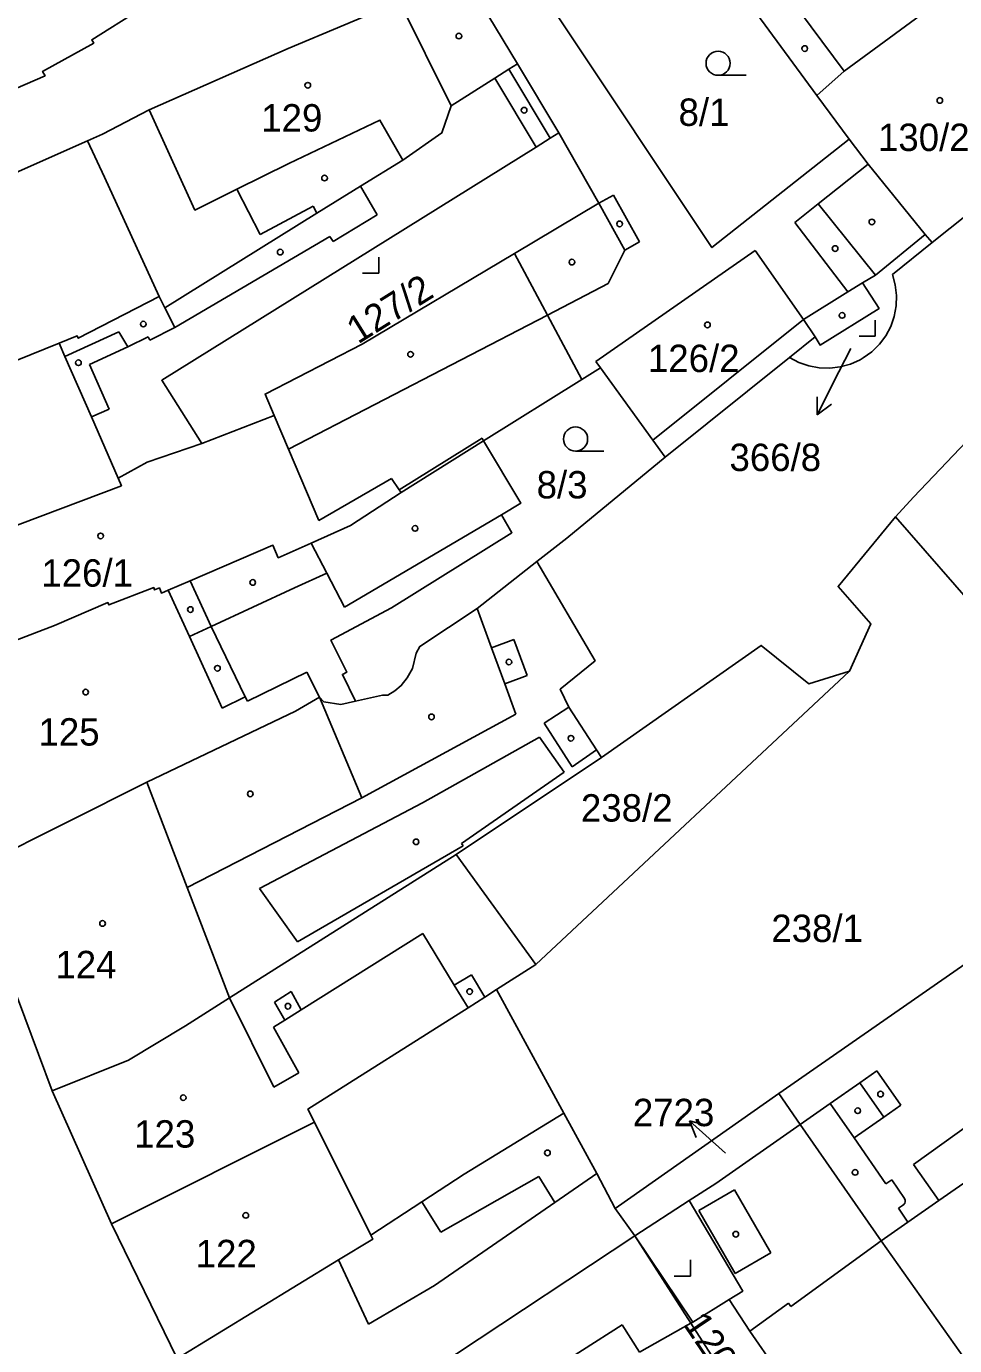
# Model space of a CAD drawing. Extents: x -679220 to -673243, y -1075091 to -1066557.
# Drawn here: x -676305.9 to -676248.3, y -1071866.6 to -1071784.7 of the extents above; entities that cross this region are included whole.
import ezdxf

# ---------------------------------------------------------------- set-up
doc = ezdxf.new("R2010")
doc.units = 0
for name, color, linetype in [('Hranice parcel', 7, 'Continuous'), ('Parcelní čísla', 7, 'Continuous'), ('Pop  PČ popisy', 7, 'Continuous'), ('Vnitřní kresba', 7, 'Continuous'), ('Značky budov', 7, 'Continuous'), ('Značky kultur', 7, 'Continuous')]:
    doc.layers.add(name, color=color, linetype=linetype)

msp = doc.modelspace()

# ---------------------------------------------------------------- linework, layer by layer
at = {"layer": 'Hranice parcel'}
for p, q in [((-676249.67, -1071798.13), (-676242.05, -1071792.04)), ((-676250.1, -1071797.62), (-676249.67, -1071798.13)), ((-676252.14, -1071800.12), (-676249.67, -1071798.13)), ((-676266.26, -1071811.45), (-676258.54, -1071805.26)), ((-676277.52, -1071810.45), (-676271.43, -1071806.64)), ((-676267.01, -1071810.41), (-676266.26, -1071811.45)), ((-676240.33, -1071828.53), (-676251.94, -1071815.16)), ((-676254.8, -1071824.74), (-676274.28, -1071842.97)), ((-676279.23, -1071836.13), (-676270.21, -1071830.12)), ((-676274.28, -1071842.97), (-676279.23, -1071836.13)), ((-676244.89, -1071841.02), (-676259.19, -1071850.98)), ((-676276.73, -1071844.53), (-676274.28, -1071842.97)), ((-676272.54, -1071852.2), (-676276.73, -1071844.53)), ((-676300.63, -1071859.07), (-676304.3, -1071850.82)), ((-676269.35, -1071858.13), (-676259.19, -1071850.98)), ((-676259.19, -1071850.98), (-676257.86, -1071852.9)), ((-676264.75, -1071857.63), (-676268.14, -1071859.83)), ((-676268.14, -1071859.83), (-676269.35, -1071858.13)), ((-676296.55, -1071867.44), (-676300.63, -1071859.07))]:
    msp.add_line(p, q, dxfattribs=at)
for points in [[(-676254.83, -1071791.71), (-676263.35, -1071798.44), (-676272.94, -1071784.05), (-676264.34, -1071778.83)], [(-676264.34, -1071778.83), (-676260.56, -1071783.93), (-676256.83, -1071789), (-676254.83, -1071791.71)], [(-676279.03, -1071781.02), (-676275.42, -1071787.02), (-676272.85, -1071791.32)], [(-676282.75, -1071783.17), (-676289.65, -1071786.08), (-676298.28, -1071789.88)], [(-676282.75, -1071783.17), (-676279.54, -1071789.64), (-676280.11, -1071791.32), (-676282.53, -1071793.01)], [(-676325.68, -1071796.83), (-676304.75, -1071787.77), (-676304.9, -1071787.5), (-676301.73, -1071785.74), (-676301.85, -1071785.53), (-676298.89, -1071783.68), (-676298.64, -1071783.52)], [(-676298.28, -1071789.88), (-676301.19, -1071791.39), (-676302.11, -1071791.8), (-676318.85, -1071799.24), (-676323.55, -1071801.33)], [(-676282.53, -1071793.01), (-676283.96, -1071790.52), (-676289.61, -1071793.21), (-676292.85, -1071794.82), (-676295.44, -1071796.11), (-676298.28, -1071789.88)], [(-676295.01, -1071810.61), (-676297.5, -1071806.68), (-676274.26, -1071792.2), (-676273.38, -1071791.65), (-676272.85, -1071791.32)], [(-676272.85, -1071791.32), (-676270.36, -1071795.69), (-676275.6, -1071798.81)], [(-676250.1, -1071797.62), (-676253.65, -1071793.25), (-676254.83, -1071791.71)], [(-676282.53, -1071793.01), (-676285.17, -1071794.63), (-676287.87, -1071796.3), (-676297.31, -1071802.19), (-676297.67, -1071801.47), (-676302.69, -1071804.07), (-676302.75, -1071803.93), (-676303.87, -1071804.38), (-676319.84, -1071810.83)], [(-676267.01, -1071810.41), (-676257.67, -1071802.91), (-676256.93, -1071803.98), (-676256.63, -1071804.49), (-676252.97, -1071802.22), (-676254, -1071800.63), (-676253.19, -1071800.15), (-676250.1, -1071797.62)], [(-676275.6, -1071798.81), (-676285.06, -1071804.43), (-676291.09, -1071807.54), (-676290.53, -1071808.86), (-676295.01, -1071810.61)], [(-676271.43, -1071806.64), (-676273.56, -1071802.63), (-676275.6, -1071798.81)], [(-676251.94, -1071815.16), (-676250.84, -1071813.95), (-676242.19, -1071804.86), (-676234.84, -1071799.57)], [(-676258.54, -1071805.26), (-676257.958, -1071805.569), (-676257.337, -1071805.786), (-676256.689, -1071805.907), (-676256.031, -1071805.928), (-676255.377, -1071805.85), (-676254.742, -1071805.673), (-676254.142, -1071805.402), (-676253.953, -1071805.293), (-676253.419, -1071804.907), (-676252.95, -1071804.445), (-676252.556, -1071803.917), (-676252.247, -1071803.336), (-676252.029, -1071802.714), (-676251.907, -1071802.067), (-676251.886, -1071801.409), (-676251.964, -1071800.755), (-676252.14, -1071800.12)], [(-676271.43, -1071806.64), (-676270.27, -1071805.91), (-676267.01, -1071810.41)], [(-676295.01, -1071810.61), (-676298.41, -1071811.76), (-676300.21, -1071812.77), (-676300.01, -1071813.23), (-676316.27, -1071819.37)], [(-676277.52, -1071810.45), (-676282.65, -1071813.66), (-676285.79, -1071815.71), (-676288.23, -1071816.79), (-676290.27, -1071817.7), (-676290.6, -1071816.93), (-676295.73, -1071819.13), (-676297.1, -1071819.72), (-676297.52, -1071819.9), (-676297.65, -1071819.58), (-676297.95, -1071819.7), (-676298, -1071819.56), (-676300.79, -1071820.63), (-676300.85, -1071820.49), (-676304.17, -1071821.92), (-676313.69, -1071825.56)], [(-676285.47, -1071826.61), (-676286.29, -1071824.95), (-676286.02, -1071824.82), (-676287, -1071822.82), (-676283.25, -1071820.81), (-676275.76, -1071816.15), (-676276.42, -1071815.03), (-676275.22, -1071814.32), (-676277.52, -1071810.45)], [(-676274.21, -1071817.93), (-676272.36, -1071816.48), (-676266.26, -1071811.45)], [(-676254.8, -1071824.74), (-676253.49, -1071821.8), (-676255.51, -1071819.48), (-676251.94, -1071815.16)], [(-676274.21, -1071817.93), (-676277.93, -1071820.85), (-676281.48, -1071823.21), (-676281.71, -1071823.64), (-676281.94, -1071824.59), (-676282.27, -1071825.17), (-676282.63, -1071825.64), (-676283.03, -1071825.96), (-676283.46, -1071826.24), (-676283.79, -1071826.24), (-676285.47, -1071826.61)], [(-676270.21, -1071830.12), (-676270.52, -1071829.64), (-676272.23, -1071826.98), (-676272.76, -1071825.87), (-676270.6, -1071824.1), (-676274.21, -1071817.93)], [(-676270.21, -1071830.12), (-676260.3, -1071823.15), (-676257.33, -1071825.53), (-676254.8, -1071824.74)], [(-676285.47, -1071826.61), (-676286.38, -1071826.81), (-676287.44, -1071826.65), (-676287.72, -1071826.37), (-676289.19, -1071827.24), (-676298.42, -1071831.65), (-676308.5, -1071836.69)], [(-676279.23, -1071836.13), (-676293.29, -1071845.04), (-676296.03, -1071846.78), (-676299.57, -1071848.9), (-676304.3, -1071850.82)], [(-676304.3, -1071850.82), (-676309.42, -1071837.15), (-676308.5, -1071836.69)], [(-676276.73, -1071844.53), (-676277.45, -1071844.99), (-676278.49, -1071845.65), (-676288.43, -1071851.95), (-676288.02, -1071852.77), (-676300.63, -1071859.07)], [(-676272.54, -1071852.2), (-676278.73, -1071855.99), (-676281.35, -1071857.71), (-676284.52, -1071859.78), (-676284.4, -1071860.03), (-676286.52, -1071861.31), (-676296.55, -1071867.44)], [(-676269.35, -1071858.13), (-676270.49, -1071855.95), (-676272.54, -1071852.2)], [(-676257.86, -1071852.9), (-676263.1, -1071856.56), (-676264.75, -1071857.63)], [(-676257.86, -1071852.9), (-676252.84, -1071860.14), (-676246.51, -1071869.08)], [(-676264.75, -1071857.63), (-676261.43, -1071863.25), (-676262.28, -1071863.78), (-676261, -1071865.74), (-676259.36, -1071868.1), (-676260.81, -1071869.11), (-676259.26, -1071871.34), (-676258.75, -1071872.08), (-676258.23, -1071872.61), (-676257.87, -1071872.34), (-676255.55, -1071875.46)], [(-676292.52, -1071875.45), (-676279.21, -1071867.15), (-676268.14, -1071859.83)], [(-676255.55, -1071875.46), (-676255.88, -1071875.71), (-676257.62, -1071873.29), (-676258.97, -1071874.1), (-676259.38, -1071873.46), (-676264.66, -1071865.25), (-676268.14, -1071859.83)]]:
    msp.add_lwpolyline(points, dxfattribs=at)
at = {"layer": 'Pop  PČ popisy'}
for p, q in [((-676254.72, -1071804.71), (-676255.46, -1071806.15)), ((-676255.46, -1071806.15), (-676256.822, -1071808.824)), ((-676256.822, -1071808.824), (-676256.814, -1071807.704)), ((-676256.822, -1071808.824), (-676255.922, -1071808.159)), ((-676262.5, -1071854.68), (-676264.73, -1071852.672)), ((-676264.73, -1071852.672), (-676263.651, -1071852.97)), ((-676264.73, -1071852.672), (-676264.321, -1071853.714))]:
    msp.add_line(p, q, dxfattribs=at)
at = {"layer": 'Vnitřní kresba'}
for p, q in [((-676258.75, -1071782.6), (-676255.14, -1071787.49)), ((-676255.14, -1071787.49), (-676248.63, -1071782.69)), ((-676275.95, -1071787.35), (-676275.42, -1071787.02)), ((-676279.54, -1071789.64), (-676276.82, -1071787.91)), ((-676276.82, -1071787.91), (-676275.95, -1071787.35)), ((-676276.82, -1071787.91), (-676274.26, -1071792.2)), ((-676275.95, -1071787.35), (-676273.38, -1071791.65)), ((-676255.14, -1071787.49), (-676256.83, -1071789)), ((-676302.11, -1071791.8), (-676301.06, -1071794.07)), ((-676256.75, -1071795.73), (-676253.65, -1071793.25)), ((-676301.06, -1071794.07), (-676297.67, -1071801.47)), ((-676284.13, -1071796.4), (-676285.17, -1071794.63)), ((-676292.85, -1071794.82), (-676291.39, -1071797.62)), ((-676270.36, -1071795.69), (-676269.46, -1071795.19)), ((-676269.46, -1071795.19), (-676267.85, -1071798.09)), ((-676291.39, -1071797.62), (-676288.11, -1071795.86)), ((-676288.11, -1071795.86), (-676287.87, -1071796.3)), ((-676270.36, -1071795.69), (-676268.75, -1071798.59)), ((-676258.19, -1071796.88), (-676256.75, -1071795.73)), ((-676256.75, -1071795.73), (-676253.19, -1071800.15)), ((-676286.87, -1071798.07), (-676284.13, -1071796.4)), ((-676254.9, -1071801.19), (-676258.19, -1071796.88)), ((-676296.7, -1071803.4), (-676287.06, -1071797.76)), ((-676287.06, -1071797.76), (-676286.87, -1071798.07)), ((-676270.56, -1071805.51), (-676260.67, -1071798.61)), ((-676268.75, -1071798.59), (-676269.78, -1071800.67)), ((-676267.85, -1071798.09), (-676268.75, -1071798.59)), ((-676260.67, -1071798.61), (-676257.67, -1071802.91)), ((-676273.56, -1071802.63), (-676269.78, -1071800.67)), ((-676254.9, -1071801.19), (-676257.67, -1071802.91)), ((-676254, -1071800.63), (-676254.9, -1071801.19)), ((-676296.7, -1071803.4), (-676297.31, -1071802.19)), ((-676289.63, -1071810.96), (-676273.56, -1071802.63)), ((-676300.16, -1071803.67), (-676303.51, -1071805.21)), ((-676299.6, -1071804.6), (-676300.16, -1071803.67)), ((-676298.24, -1071804.18), (-676296.7, -1071803.4)), ((-676303.51, -1071805.21), (-676303.87, -1071804.38)), ((-676298.34, -1071803.98), (-676299.6, -1071804.6)), ((-676298.24, -1071804.18), (-676298.34, -1071803.98)), ((-676258.54, -1071805.26), (-676256.93, -1071803.98)), ((-676301.87, -1071808.95), (-676303.51, -1071805.21)), ((-676301.98, -1071805.7), (-676299.6, -1071804.6)), ((-676300.77, -1071808.47), (-676301.98, -1071805.7)), ((-676270.27, -1071805.91), (-676270.56, -1071805.51)), ((-676301.87, -1071808.95), (-676300.77, -1071808.47)), ((-676300.21, -1071812.77), (-676301.87, -1071808.95)), ((-676290.53, -1071808.86), (-676289.63, -1071810.96)), ((-676289.63, -1071810.96), (-676287.75, -1071815.38)), ((-676277.62, -1071810.27), (-676282.76, -1071813.49)), ((-676277.52, -1071810.45), (-676277.62, -1071810.27)), ((-676287.75, -1071815.38), (-676283.23, -1071812.78)), ((-676283.23, -1071812.78), (-676282.76, -1071813.49)), ((-676282.76, -1071813.49), (-676282.65, -1071813.66)), ((-676276.42, -1071815.03), (-676286.15, -1071820.78)), ((-676288.23, -1071816.79), (-676287.26, -1071818.66)), ((-676295.73, -1071819.13), (-676294.43, -1071821.97)), ((-676289.27, -1071819.58), (-676287.26, -1071818.66)), ((-676287.26, -1071818.66), (-676286.15, -1071820.78)), ((-676297.1, -1071819.72), (-676295.79, -1071822.59)), ((-676294.43, -1071821.97), (-676289.27, -1071819.58)), ((-676277.93, -1071820.85), (-676277.03, -1071823.29)), ((-676295.79, -1071822.59), (-676294.43, -1071821.97)), ((-676294.43, -1071821.97), (-676292.32, -1071826.34)), ((-676295.79, -1071822.59), (-676293.76, -1071827.05)), ((-676277.03, -1071823.29), (-676275.64, -1071822.78)), ((-676277.03, -1071823.29), (-676276.21, -1071825.53)), ((-676275.64, -1071822.78), (-676274.82, -1071825.02)), ((-676292.18, -1071826.61), (-676288.5, -1071824.8)), ((-676288.5, -1071824.8), (-676287.72, -1071826.37)), ((-676274.82, -1071825.02), (-676276.21, -1071825.53)), ((-676276.21, -1071825.53), (-676275.52, -1071827.41)), ((-676293.76, -1071827.05), (-676292.32, -1071826.34)), ((-676292.32, -1071826.34), (-676292.18, -1071826.61)), ((-676285.08, -1071832.61), (-676287.72, -1071826.37)), ((-676285.08, -1071832.61), (-676275.52, -1071827.41)), ((-676272.23, -1071826.98), (-676273.76, -1071827.98)), ((-676273.76, -1071827.98), (-676272.02, -1071830.68)), ((-676274.06, -1071828.84), (-676281.31, -1071832.93)), ((-676274.06, -1071828.84), (-676272.51, -1071831.03)), ((-676270.52, -1071829.64), (-676272.02, -1071830.68)), ((-676272.51, -1071831.03), (-676278.9, -1071835.46)), ((-676298.42, -1071831.65), (-676295.92, -1071838.18)), ((-676295.92, -1071838.18), (-676285.08, -1071832.61)), ((-676281.31, -1071832.93), (-676291.44, -1071838.24)), ((-676278.8, -1071835.6), (-676289.07, -1071841.57)), ((-676278.9, -1071835.46), (-676278.8, -1071835.6)), ((-676295.92, -1071838.18), (-676293.29, -1071845.04)), ((-676291.44, -1071838.24), (-676289.07, -1071841.57)), ((-676288.84, -1071845.78), (-676281.3, -1071841.05)), ((-676281.3, -1071841.05), (-676279.34, -1071844.26)), ((-676279.34, -1071844.26), (-676278.28, -1071843.61)), ((-676278.28, -1071843.61), (-676277.45, -1071844.99)), ((-676290.5, -1071845.3), (-676289.47, -1071844.64)), ((-676288.84, -1071845.78), (-676289.47, -1071844.64)), ((-676279.34, -1071844.26), (-676278.49, -1071845.65)), ((-676290.55, -1071850.58), (-676293.29, -1071845.04)), ((-676289.86, -1071846.42), (-676290.5, -1071845.3)), ((-676289.86, -1071846.42), (-676288.84, -1071845.78)), ((-676290.56, -1071846.86), (-676289.86, -1071846.42)), ((-676290.56, -1071846.86), (-676289, -1071849.7)), ((-676254.16, -1071850.32), (-676253.1, -1071849.57)), ((-676253.1, -1071849.57), (-676251.61, -1071851.7)), ((-676289, -1071849.7), (-676290.55, -1071850.58)), ((-676256.01, -1071851.6), (-676254.16, -1071850.32)), ((-676254.16, -1071850.32), (-676252.67, -1071852.45)), ((-676257.86, -1071852.9), (-676256.01, -1071851.6)), ((-676256.01, -1071851.6), (-676254.52, -1071853.74)), ((-676251.61, -1071851.7), (-676252.67, -1071852.45)), ((-676288.02, -1071852.77), (-676284.52, -1071859.78)), ((-676252.67, -1071852.45), (-676254.52, -1071853.74)), ((-676250.84, -1071855.38), (-676247.18, -1071852.76)), ((-676254.52, -1071853.74), (-676252.54, -1071856.6)), ((-676249.26, -1071857.63), (-676244.34, -1071854.19)), ((-676280.17, -1071859.6), (-676274.09, -1071856.13)), ((-676274.09, -1071856.13), (-676273.09, -1071857.75)), ((-676273.09, -1071857.75), (-676270.49, -1071855.95)), ((-676249.26, -1071857.63), (-676250.84, -1071855.38)), ((-676264.16, -1071858.25), (-676261.95, -1071856.97)), ((-676261.95, -1071856.97), (-676259.69, -1071860.87)), ((-676252.54, -1071856.6), (-676252.18, -1071856.34)), ((-676252.18, -1071856.34), (-676251.39, -1071857.5)), ((-676281.35, -1071857.71), (-676280.17, -1071859.6)), ((-676280.58, -1071862.91), (-676273.09, -1071857.75)), ((-676251.39, -1071857.5), (-676251.35, -1071857.6)), ((-676251.35, -1071857.7), (-676251.38, -1071857.8)), ((-676251.35, -1071857.6), (-676251.35, -1071857.7)), ((-676251.18, -1071858.98), (-676249.26, -1071857.63)), ((-676261.9, -1071862.15), (-676264.16, -1071858.25)), ((-676251.52, -1071857.94), (-676251.77, -1071858.11)), ((-676251.77, -1071858.11), (-676251.18, -1071858.98)), ((-676251.44, -1071857.88), (-676251.52, -1071857.94)), ((-676251.38, -1071857.8), (-676251.44, -1071857.88)), ((-676252.84, -1071860.14), (-676251.18, -1071858.98)), ((-676268.14, -1071859.83), (-676264.53, -1071865.18)), ((-676258.45, -1071864.2), (-676252.84, -1071860.14)), ((-676259.69, -1071860.87), (-676261.9, -1071862.15)), ((-676286.52, -1071861.31), (-676284.66, -1071865.3)), ((-676284.66, -1071865.3), (-676280.58, -1071862.91)), ((-676264.53, -1071865.18), (-676262.28, -1071863.78)), ((-676261, -1071865.74), (-676258.59, -1071864)), ((-676258.59, -1071864), (-676258.45, -1071864.2)), ((-676277.18, -1071870.6), (-676268.92, -1071865.35)), ((-676268.92, -1071865.35), (-676267.84, -1071867.05)), ((-676267.84, -1071867.05), (-676264.66, -1071865.25)), ((-676264.66, -1071865.25), (-676264.53, -1071865.18))]:
    msp.add_line(p, q, dxfattribs=at)
at = {"layer": 'Značky budov'}
for centre in [(-676279.057, -1071785.299), (-676257.587, -1071786.079), (-676288.437, -1071788.359), (-676275.007, -1071789.909), (-676249.197, -1071789.299), (-676287.397, -1071794.119), (-676269.077, -1071796.969), (-676253.417, -1071796.849), (-676290.147, -1071798.719), (-676255.697, -1071798.499), (-676272.037, -1071799.339), (-676255.267, -1071802.649), (-676298.647, -1071803.189), (-676263.627, -1071803.239), (-676282.057, -1071805.069), (-676302.677, -1071805.589), (-676281.777, -1071815.879), (-676301.297, -1071816.349), (-676291.857, -1071819.239), (-676295.727, -1071820.919), (-676275.947, -1071824.179), (-676294.047, -1071824.569), (-676302.227, -1071826.049), (-676280.757, -1071827.589), (-676272.097, -1071828.919), (-676292.007, -1071832.369), (-676281.717, -1071835.349), (-676301.177, -1071840.419), (-676278.387, -1071844.649), (-676289.667, -1071845.559), (-676296.167, -1071851.239), (-676252.877, -1071851.019), (-676254.297, -1071852.049), (-676273.557, -1071854.669), (-676254.457, -1071855.879), (-676292.287, -1071858.549), (-676261.867, -1071859.719)]:
    msp.add_circle(centre, 0.175, dxfattribs=at)
at = {"layer": 'Značky kultur'}
for p, q in [((-676262.963, -1071787.74), (-676261.213, -1071787.74)), ((-676284.03, -1071800.03), (-676284.03, -1071799.03)), ((-676285.031, -1071800.03), (-676284.03, -1071800.03)), ((-676253.21, -1071803.94), (-676253.21, -1071802.94)), ((-676254.211, -1071803.94), (-676253.21, -1071803.94)), ((-676271.813, -1071811.08), (-676270.063, -1071811.08)), ((-676264.68, -1071862.32), (-676264.68, -1071861.32)), ((-676265.681, -1071862.32), (-676264.68, -1071862.32))]:
    msp.add_line(p, q, dxfattribs=at)
for centre in [(-676262.963, -1071786.99), (-676271.813, -1071810.33)]:
    msp.add_circle(centre, 0.75, dxfattribs=at)

# ---------------------------------------------------------------- texts
at = {"layer": 'Parcelní čísla'}
for s, p in [('129', (-676291.325, -1071791.229)), ('8/1', (-676265.42, -1071790.88)), ('130/2', (-676253.038, -1071792.44)), ('126/2', (-676267.32, -1071806.17)), ('366/8', (-676262.257, -1071812.318)), ('8/3', (-676274.23, -1071814.019)), ('126/1', (-676304.978, -1071819.499)), ('125', (-676305.155, -1071829.37)), ('238/2', (-676271.478, -1071834.09)), ('238/1', (-676259.658, -1071841.57)), ('124', (-676304.105, -1071843.82)), ('2723', (-676268.254, -1071853.009)), ('123', (-676299.215, -1071854.34)), ('122', (-676295.395, -1071861.769))]:
    msp.add_text(s, height=1.7, dxfattribs=at).set_placement(p)
for s, rotation, p in [('127/2', 32, (-676285.326, -1071804.468)), ('120/2', 304, (-676265.189, -1071865.29))]:
    msp.add_text(s, height=1.7, rotation=rotation, dxfattribs=at).set_placement(p)

doc.saveas('drawing.dxf')
